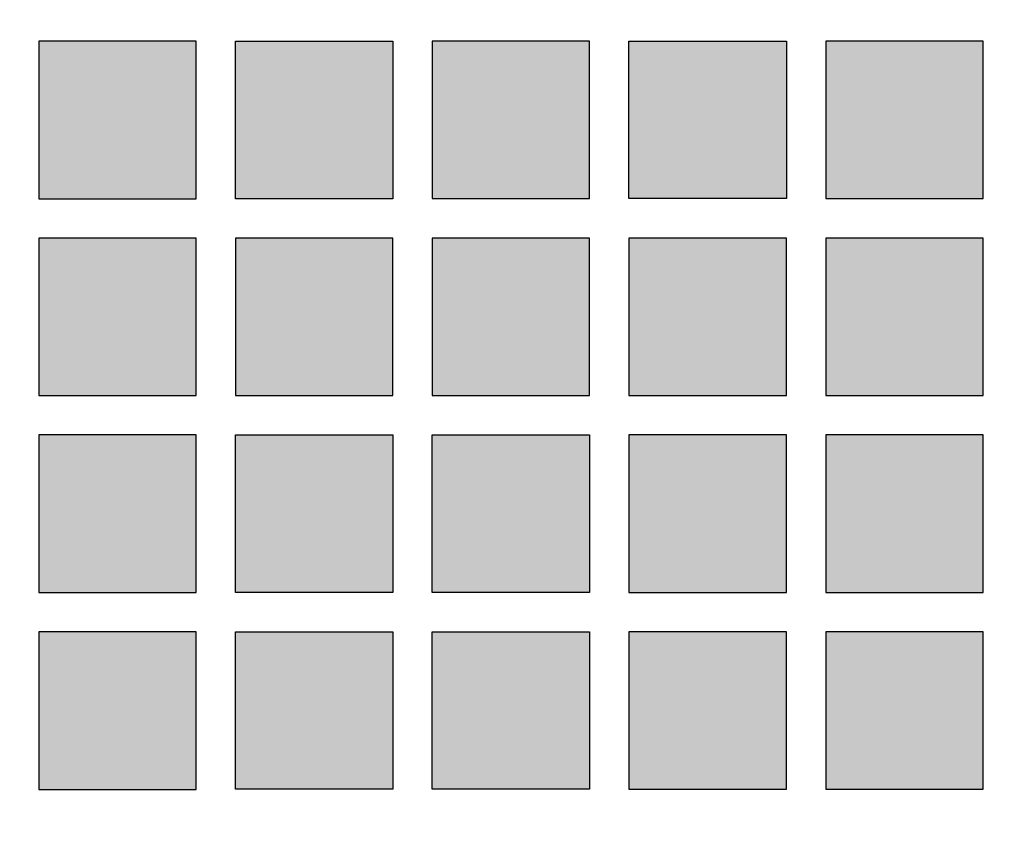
# Model space of a CAD drawing. Header units: millimetres. Extents: x -3873 to -97, y 912 to 4165.
# Tile 486 of 656: x -1400 to -1325, y 2772 to 2833. Entities that reach past the tile are written whole.
import ezdxf

# ---------------------------------------------------------------- set-up
doc = ezdxf.new("R2010")
doc.units = ezdxf.units.MM
doc.layers.add('pattern', color=7, linetype='Continuous', true_color=0x000000)

msp = doc.modelspace()

# ---------------------------------------------------------------- hatches: boundary and pattern name
at = {"layer": 'pattern'}
for points in [[(-1386.582, 2831.49), (-1398.581, 2831.489), (-1398.58, 2819.489), (-1386.581, 2819.49)], [(-1371.581, 2831.491), (-1371.58, 2819.491), (-1383.58, 2819.49), (-1383.581, 2831.49)], [(-1368.581, 2831.491), (-1368.58, 2819.492), (-1356.581, 2819.493), (-1356.582, 2831.492)], [(-1341.581, 2831.494), (-1341.58, 2819.494), (-1353.58, 2819.493), (-1353.581, 2831.493)], [(-1326.58, 2819.495), (-1326.581, 2831.495), (-1338.581, 2831.494), (-1338.58, 2819.494)], [(-1386.58, 2816.49), (-1398.58, 2816.489), (-1398.579, 2804.489), (-1386.579, 2804.49)], [(-1371.58, 2816.491), (-1383.58, 2816.49), (-1383.579, 2804.491), (-1371.579, 2804.492)], [(-1356.58, 2816.492), (-1368.58, 2816.491), (-1368.579, 2804.492), (-1356.579, 2804.493)], [(-1341.58, 2816.494), (-1353.58, 2816.493), (-1353.579, 2804.493), (-1341.579, 2804.494)], [(-1338.579, 2804.494), (-1326.579, 2804.495), (-1326.58, 2816.495), (-1338.58, 2816.494)], [(-1386.579, 2801.49), (-1398.579, 2801.489), (-1398.578, 2789.489), (-1386.578, 2789.49)], [(-1371.579, 2801.491), (-1371.578, 2789.491), (-1383.578, 2789.49), (-1383.579, 2801.49)], [(-1356.579, 2801.492), (-1356.578, 2789.493), (-1368.578, 2789.492), (-1368.579, 2801.492)], [(-1341.578, 2789.494), (-1341.579, 2801.494), (-1353.579, 2801.493), (-1353.578, 2789.493)], [(-1338.578, 2789.494), (-1326.578, 2789.495), (-1326.579, 2801.495), (-1338.579, 2801.494)], [(-1386.578, 2786.49), (-1398.578, 2786.489), (-1398.577, 2774.489), (-1386.577, 2774.49)], [(-1371.578, 2786.491), (-1371.577, 2774.492), (-1383.577, 2774.491), (-1383.578, 2786.49)], [(-1356.578, 2786.492), (-1356.577, 2774.493), (-1368.577, 2774.492), (-1368.578, 2786.491)], [(-1341.577, 2774.494), (-1341.578, 2786.493), (-1353.578, 2786.493), (-1353.577, 2774.493)], [(-1338.577, 2774.494), (-1326.577, 2774.495), (-1326.578, 2786.495), (-1338.578, 2786.494)]]:
    msp.add_hatch(color=256, dxfattribs=at).paths.add_polyline_path(points, flags=0)

# ---------------------------------------------------------------- linework, layer by layer
for points in [[(-1386.582, 2831.49), (-1398.581, 2831.489), (-1398.58, 2819.489), (-1386.581, 2819.49)], [(-1371.581, 2831.491), (-1371.58, 2819.491), (-1383.58, 2819.49), (-1383.581, 2831.49)], [(-1368.581, 2831.491), (-1368.58, 2819.492), (-1356.581, 2819.493), (-1356.582, 2831.492)], [(-1341.581, 2831.494), (-1341.58, 2819.494), (-1353.58, 2819.493), (-1353.581, 2831.493)], [(-1326.58, 2819.495), (-1326.581, 2831.495), (-1338.581, 2831.494), (-1338.58, 2819.494)], [(-1386.58, 2816.49), (-1398.58, 2816.489), (-1398.579, 2804.489), (-1386.579, 2804.49)], [(-1371.58, 2816.491), (-1383.58, 2816.49), (-1383.579, 2804.491), (-1371.579, 2804.492)], [(-1356.58, 2816.492), (-1368.58, 2816.491), (-1368.579, 2804.492), (-1356.579, 2804.493)], [(-1341.58, 2816.494), (-1353.58, 2816.493), (-1353.579, 2804.493), (-1341.579, 2804.494)], [(-1338.579, 2804.494), (-1326.579, 2804.495), (-1326.58, 2816.495), (-1338.58, 2816.494)], [(-1386.579, 2801.49), (-1398.579, 2801.489), (-1398.578, 2789.489), (-1386.578, 2789.49)], [(-1371.579, 2801.491), (-1371.578, 2789.491), (-1383.578, 2789.49), (-1383.579, 2801.49)], [(-1356.579, 2801.492), (-1356.578, 2789.493), (-1368.578, 2789.492), (-1368.579, 2801.492)], [(-1341.578, 2789.494), (-1341.579, 2801.494), (-1353.579, 2801.493), (-1353.578, 2789.493)], [(-1338.578, 2789.494), (-1326.578, 2789.495), (-1326.579, 2801.495), (-1338.579, 2801.494)], [(-1386.578, 2786.49), (-1398.578, 2786.489), (-1398.577, 2774.489), (-1386.577, 2774.49)], [(-1371.578, 2786.491), (-1371.577, 2774.492), (-1383.577, 2774.491), (-1383.578, 2786.49)], [(-1356.578, 2786.492), (-1356.577, 2774.493), (-1368.577, 2774.492), (-1368.578, 2786.491)], [(-1341.577, 2774.494), (-1341.578, 2786.493), (-1353.578, 2786.493), (-1353.577, 2774.493)], [(-1338.577, 2774.494), (-1326.577, 2774.495), (-1326.578, 2786.495), (-1338.578, 2786.494)]]:
    msp.add_lwpolyline(points, close=True, dxfattribs=at)
for centre, radius, start, end in [((-1655.18, 2908.002), 262.09, 325.45008, 359.58149), ((-1654.828, 2907.822), 387.7, 319.28107, 359.74518)]:
    msp.add_arc(centre, radius, start, end, dxfattribs=at)
at = {"layer": 'pattern', "extrusion": (0, 0, -1)}
msp.add_arc((1654.828, 2907.822), 375.7, 180.2631, 215.84366, dxfattribs=at)

doc.saveas('drawing.dxf')
